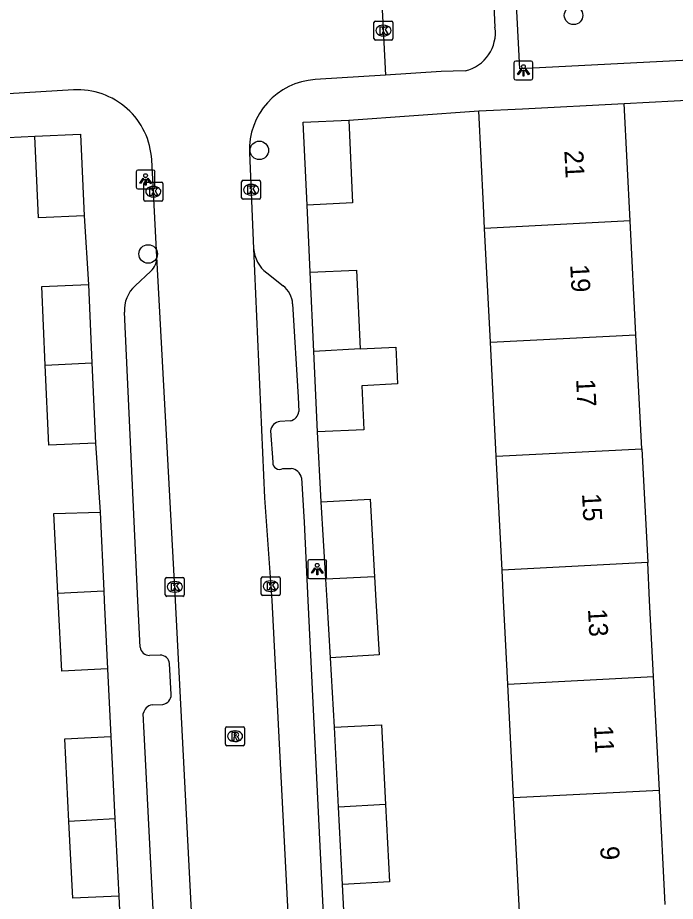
# Model space of a CAD drawing. Extents: x 161084 to 161928, y 385355 to 386522.
# Drawn here: x 161389.16 to 161423.93, y 385484.1 to 385530.8 of the extents above; entities that cross this region are included whole.
import ezdxf

# ---------------------------------------------------------------- set-up
doc = ezdxf.new("R2010")
doc.units = 0
for name, color, linetype in [('IMGEO_Boom', 7, 'Continuous'), ('IMGEO_Kolk', 7, 'Continuous'), ('IMGEO_Lichtpunt', 7, 'Continuous'), ('IMGEO_Muur', 7, 'Continuous'), ('IMGEO_Pand', 7, 'Continuous'), ('IMGEO_Pand_nummerreeks', 7, 'Continuous'), ('IMGEO_Rijbaan_lokaal_open', 7, 'Continuous'), ('IMGEO_Rioolput', 7, 'Continuous'), ('IMGEO_Voetpad_open', 7, 'Continuous')]:
    doc.layers.add(name, color=color, linetype=linetype)

msp = doc.modelspace()

# ---------------------------------------------------------------- linework, layer by layer
at = {"layer": 'IMGEO_Boom'}
for centre in [(161418.548, 385530.919), (161401.934, 385523.786), (161396.06, 385518.31)]:
    msp.add_circle(centre, 0.489, dxfattribs=at)
at = {"layer": 'IMGEO_Kolk'}
for p, q in [((161407.996, 385529.69), (161407.996, 385530.542)), ((161408.071, 385530.616), (161408.923, 385530.616)), ((161408.997, 385530.542), (161408.997, 385529.69)), ((161408.484, 385530.396), (161408.509, 385530.396)), ((161408.923, 385529.616), (161408.071, 385529.616)), ((161408.507, 385529.836), (161408.482, 385529.836)), ((161401.001, 385521.278), (161401.001, 385522.13)), ((161401.076, 385522.204), (161401.928, 385522.204)), ((161402.002, 385522.13), (161402.002, 385521.278)), ((161395.832, 385521.179), (161395.832, 385522.031)), ((161395.907, 385522.105), (161396.759, 385522.105)), ((161396.32, 385521.885), (161396.345, 385521.885)), ((161396.833, 385522.031), (161396.833, 385521.179)), ((161401.489, 385521.984), (161401.514, 385521.984)), ((161396.343, 385521.325), (161396.318, 385521.325)), ((161401.928, 385521.204), (161401.076, 385521.204)), ((161401.512, 385521.424), (161401.487, 385521.424)), ((161396.759, 385521.105), (161395.907, 385521.105)), ((161396.965, 385500.291), (161396.965, 385501.143)), ((161397.04, 385501.217), (161397.892, 385501.217)), ((161397.966, 385501.143), (161397.966, 385500.291)), ((161402.039, 385500.329), (161402.039, 385501.181)), ((161402.114, 385501.255), (161402.966, 385501.255)), ((161403.04, 385501.181), (161403.04, 385500.329)), ((161397.453, 385500.997), (161397.478, 385500.997)), ((161402.527, 385501.035), (161402.552, 385501.035)), ((161397.892, 385500.217), (161397.04, 385500.217)), ((161397.476, 385500.437), (161397.451, 385500.437)), ((161402.966, 385500.255), (161402.114, 385500.255)), ((161402.55, 385500.475), (161402.525, 385500.475))]:
    msp.add_line(p, q, dxfattribs=at)
for points in [[(161407.996, 385529.69), (161407.996, 385530.542)], [(161408.071, 385530.616), (161408.923, 385530.616)], [(161408.997, 385530.542), (161408.997, 385529.69)], [(161408.317, 385530.316), (161408.44, 385530.316), (161408.44, 385530.165), (161408.57, 385530.316), (161408.734, 385530.316), (161408.588, 385530.165), (161408.741, 385529.916), (161408.589, 385529.916), (161408.504, 385530.08), (161408.44, 385530.013), (161408.44, 385529.916), (161408.317, 385529.916), (161408.317, 385530.316)], [(161408.923, 385529.616), (161408.071, 385529.616)], [(161401.001, 385521.278), (161401.001, 385522.13)], [(161401.076, 385522.204), (161401.928, 385522.204)], [(161402.002, 385522.13), (161402.002, 385521.278)], [(161395.832, 385521.179), (161395.832, 385522.031)], [(161395.907, 385522.105), (161396.759, 385522.105)], [(161396.153, 385521.805), (161396.276, 385521.805), (161396.276, 385521.654), (161396.406, 385521.805), (161396.57, 385521.805), (161396.424, 385521.654), (161396.577, 385521.405), (161396.425, 385521.405), (161396.34, 385521.569), (161396.276, 385521.502), (161396.276, 385521.405), (161396.153, 385521.405), (161396.153, 385521.805)], [(161396.833, 385522.031), (161396.833, 385521.179)], [(161401.322, 385521.904), (161401.445, 385521.904), (161401.445, 385521.753), (161401.575, 385521.904), (161401.739, 385521.904), (161401.593, 385521.753), (161401.746, 385521.504), (161401.594, 385521.504), (161401.509, 385521.668), (161401.445, 385521.601), (161401.445, 385521.504), (161401.322, 385521.504), (161401.322, 385521.904)], [(161401.928, 385521.204), (161401.076, 385521.204)], [(161396.759, 385521.105), (161395.907, 385521.105)], [(161396.965, 385500.291), (161396.965, 385501.143)], [(161397.04, 385501.217), (161397.892, 385501.217)], [(161397.966, 385501.143), (161397.966, 385500.291)], [(161402.039, 385500.329), (161402.039, 385501.181)], [(161402.114, 385501.255), (161402.966, 385501.255)], [(161403.04, 385501.181), (161403.04, 385500.329)], [(161397.286, 385500.917), (161397.409, 385500.917), (161397.409, 385500.766), (161397.539, 385500.917), (161397.703, 385500.917), (161397.557, 385500.766), (161397.71, 385500.517), (161397.558, 385500.517), (161397.473, 385500.681), (161397.409, 385500.614), (161397.409, 385500.517), (161397.286, 385500.517), (161397.286, 385500.917)], [(161402.36, 385500.955), (161402.483, 385500.955), (161402.483, 385500.804), (161402.613, 385500.955), (161402.777, 385500.955), (161402.631, 385500.804), (161402.784, 385500.555), (161402.632, 385500.555), (161402.547, 385500.719), (161402.483, 385500.652), (161402.483, 385500.555), (161402.36, 385500.555), (161402.36, 385500.955)], [(161397.892, 385500.217), (161397.04, 385500.217)], [(161402.966, 385500.255), (161402.114, 385500.255)]]:
    msp.add_lwpolyline(points, dxfattribs=at)
for centre, start, end in [((161408.073, 385530.54), 91.552, 178.448), ((161408.073, 385530.54), 91.552, 178.448), ((161408.921, 385530.54), 1.552, 88.448), ((161408.921, 385530.54), 1.552, 88.448), ((161408.073, 385529.692), 181.552, 268.448), ((161408.073, 385529.692), 181.552, 268.448), ((161408.921, 385529.692), 271.552, 358.448), ((161408.921, 385529.692), 271.552, 358.448), ((161401.078, 385522.128), 91.552, 178.448), ((161401.078, 385522.128), 91.552, 178.448), ((161401.926, 385522.128), 1.552, 88.448), ((161401.926, 385522.128), 1.552, 88.448), ((161395.909, 385522.029), 91.552, 178.448), ((161395.909, 385522.029), 91.552, 178.448), ((161396.757, 385522.029), 1.552, 88.448), ((161396.757, 385522.029), 1.552, 88.448), ((161401.078, 385521.28), 181.552, 268.448), ((161401.078, 385521.28), 181.552, 268.448), ((161401.926, 385521.28), 271.552, 358.448), ((161401.926, 385521.28), 271.552, 358.448), ((161395.909, 385521.181), 181.552, 268.448), ((161395.909, 385521.181), 181.552, 268.448), ((161396.757, 385521.181), 271.552, 358.448), ((161396.757, 385521.181), 271.552, 358.448), ((161397.042, 385501.141), 91.552, 178.448), ((161397.042, 385501.141), 91.552, 178.448), ((161397.89, 385501.141), 1.552, 88.448), ((161397.89, 385501.141), 1.552, 88.448), ((161402.116, 385501.179), 91.552, 178.448), ((161402.116, 385501.179), 91.552, 178.448), ((161402.964, 385501.179), 1.552, 88.448), ((161402.964, 385501.179), 1.552, 88.448), ((161397.042, 385500.293), 181.552, 268.448), ((161397.042, 385500.293), 181.552, 268.448), ((161397.89, 385500.293), 271.552, 358.448), ((161397.89, 385500.293), 271.552, 358.448), ((161402.116, 385500.331), 181.552, 268.448), ((161402.116, 385500.331), 181.552, 268.448), ((161402.964, 385500.331), 271.552, 358.448), ((161402.964, 385500.331), 271.552, 358.448)]:
    msp.add_arc(centre, 0.0765, start, end, dxfattribs=at)
for centre, major_axis, ratio, start_param, end_param in [((161408.483, 385530.116), (-0.387, 0.002), 0.722429, 4.712389, 7.853982), ((161408.508, 385530.116), (-0.39, 0.002), 0.717154, 1.570796, 4.712389), ((161396.319, 385521.605), (-0.387, 0.002), 0.722429, 4.712389, 7.853982), ((161396.344, 385521.605), (-0.39, 0.002), 0.717154, 1.570796, 4.712389), ((161401.488, 385521.704), (-0.387, 0.002), 0.722429, 4.712389, 7.853982), ((161401.513, 385521.704), (-0.39, 0.002), 0.717154, 1.570796, 4.712389), ((161397.452, 385500.717), (-0.387, 0.002), 0.722429, 4.712389, 7.853982), ((161397.477, 385500.717), (-0.39, 0.002), 0.717154, 1.570796, 4.712389), ((161402.526, 385500.755), (-0.387, 0.002), 0.722429, 4.712389, 7.853982), ((161402.551, 385500.755), (-0.39, 0.002), 0.717154, 1.570796, 4.712389)]:
    msp.add_ellipse(centre, major_axis=major_axis, ratio=ratio, start_param=start_param, end_param=end_param, dxfattribs=at)
at = {"layer": 'IMGEO_Lichtpunt'}
for p, q in [((161415.4, 385528.412), (161415.4, 385527.605)), ((161415.4, 385528.412), (161415.4, 385527.605)), ((161416.302, 385528.507), (161415.494, 385528.507)), ((161416.302, 385528.507), (161415.494, 385528.507)), ((161416.396, 385527.605), (161416.396, 385528.412)), ((161416.396, 385527.605), (161416.396, 385528.412)), ((161415.494, 385527.511), (161416.302, 385527.511)), ((161415.494, 385527.511), (161416.302, 385527.511)), ((161395.425, 385522.652), (161395.425, 385521.845)), ((161395.425, 385522.652), (161395.425, 385521.845)), ((161396.327, 385522.747), (161395.519, 385522.747)), ((161396.327, 385522.747), (161395.519, 385522.747)), ((161396.421, 385521.845), (161396.421, 385522.652)), ((161396.421, 385521.845), (161396.421, 385522.652)), ((161395.519, 385521.751), (161396.327, 385521.751)), ((161395.519, 385521.751), (161396.327, 385521.751)), ((161404.5, 385502.059), (161404.5, 385501.252)), ((161404.5, 385502.059), (161404.5, 385501.252)), ((161405.402, 385502.154), (161404.594, 385502.154)), ((161405.402, 385502.154), (161404.594, 385502.154)), ((161405.496, 385501.252), (161405.496, 385502.059)), ((161405.496, 385501.252), (161405.496, 385502.059)), ((161404.594, 385501.158), (161405.402, 385501.158)), ((161404.594, 385501.158), (161405.402, 385501.158))]:
    msp.add_line(p, q, dxfattribs=at)
for points in [[(161415.774, 385528.076), (161415.813, 385528.048), (161415.625, 385527.786), (161415.587, 385527.813), (161415.774, 385528.076)], [(161415.876, 385528.028), (161415.923, 385528.028), (161415.923, 385527.706), (161415.876, 385527.706), (161415.876, 385528.028)], [(161415.986, 385528.048), (161416.024, 385528.075), (161416.211, 385527.813), (161416.172, 385527.785), (161415.986, 385528.048)], [(161395.799, 385522.316), (161395.838, 385522.288), (161395.65, 385522.026), (161395.612, 385522.053), (161395.799, 385522.316)], [(161395.901, 385522.268), (161395.948, 385522.268), (161395.948, 385521.946), (161395.901, 385521.946), (161395.901, 385522.268)], [(161396.011, 385522.288), (161396.049, 385522.315), (161396.236, 385522.053), (161396.197, 385522.025), (161396.011, 385522.288)], [(161404.874, 385501.723), (161404.913, 385501.695), (161404.725, 385501.433), (161404.687, 385501.46), (161404.874, 385501.723)], [(161404.976, 385501.675), (161405.023, 385501.675), (161405.023, 385501.353), (161404.976, 385501.353), (161404.976, 385501.675)], [(161405.086, 385501.695), (161405.124, 385501.722), (161405.311, 385501.46), (161405.272, 385501.432), (161405.086, 385501.695)]]:
    msp.add_lwpolyline(points, dxfattribs=at)
for centre in [(161415.899, 385528.21), (161395.924, 385522.45), (161404.999, 385501.857)]:
    msp.add_circle(centre, 0.0994, dxfattribs=at)
for centre, start, end in [((161415.494, 385528.412), 90, 180), ((161415.494, 385528.412), 90, 180), ((161416.302, 385528.412), 0, 90), ((161416.302, 385528.412), 0, 90), ((161415.494, 385527.605), 180, 270), ((161415.494, 385527.605), 180, 270), ((161416.302, 385527.605), 270, 0), ((161416.302, 385527.605), 270, 360), ((161395.519, 385522.652), 90, 180), ((161395.519, 385522.652), 90, 180), ((161396.327, 385522.652), 0, 90), ((161396.327, 385522.652), 0, 90), ((161395.519, 385521.845), 180, 270), ((161395.519, 385521.845), 180, 270), ((161396.327, 385521.845), 270, 0), ((161396.327, 385521.845), 270, 360), ((161404.594, 385502.059), 90, 180), ((161404.594, 385502.059), 90, 180), ((161405.402, 385502.059), 0, 90), ((161405.402, 385502.059), 0, 90), ((161404.594, 385501.252), 180, 270), ((161404.594, 385501.252), 180, 270), ((161405.402, 385501.252), 270, 0), ((161405.402, 385501.252), 270, 360)]:
    msp.add_arc(centre, 0.0946, start, end, dxfattribs=at)
at = {"layer": 'IMGEO_Muur'}
for points in [[(161406.663, 385525.382), (161413.546, 385525.87)], [(161383.553, 385524.217), (161390.069, 385524.53)]]:
    msp.add_lwpolyline(points, dxfattribs=at)
at = {"layer": 'IMGEO_Pand'}
for points in [[(161413.546, 385525.87), (161415.853, 385525.986), (161421.216, 385526.254)], [(161413.849, 385519.665), (161413.788, 385520.876), (161413.546, 385525.87)], [(161421.535, 385520.062), (161421.216, 385526.254)], [(161404.459, 385520.896), (161404.259, 385525.272), (161406.663, 385525.382)], [(161406.663, 385525.382), (161406.863, 385521.006), (161404.459, 385520.896)], [(161390.069, 385524.53), (161392.486, 385524.64), (161392.682, 385520.324)], [(161392.682, 385520.324), (161390.265, 385520.214), (161390.069, 385524.53)], [(161421.535, 385520.062), (161413.849, 385519.665)], [(161421.846, 385514.041), (161421.535, 385520.062)], [(161414.155, 385513.644), (161413.849, 385519.665)], [(161404.626, 385517.344), (161407.077, 385517.457), (161407.269, 385513.289)], [(161404.818, 385513.162), (161404.626, 385517.344)], [(161390.615, 385512.436), (161390.43, 385516.594), (161392.9, 385516.704)], [(161392.9, 385516.704), (161393.084, 385512.565)], [(161414.155, 385513.644), (161421.846, 385514.041)], [(161422.156, 385508.02), (161421.846, 385514.041)], [(161407.269, 385513.289), (161404.818, 385513.162)], [(161407.269, 385513.289), (161409.159, 385513.386), (161409.249, 385511.439), (161407.358, 385511.341), (161407.465, 385509.014), (161405.014, 385508.902)], [(161414.461, 385507.622), (161414.155, 385513.644)], [(161405.014, 385508.902), (161404.818, 385513.162)], [(161390.615, 385512.436), (161393.084, 385512.565)], [(161393.274, 385508.311), (161390.803, 385508.201), (161390.615, 385512.436)], [(161393.084, 385512.565), (161393.274, 385508.311)], [(161414.461, 385507.622), (161422.156, 385508.02)], [(161422.156, 385508.02), (161422.467, 385501.999)], [(161414.767, 385501.601), (161414.461, 385507.622)], [(161405.206, 385505.204), (161407.797, 385505.358), (161408.03, 385501.253)], [(161405.455, 385501.12), (161405.206, 385505.204)], [(161391.285, 385500.382), (161391.073, 385504.601), (161393.525, 385504.669)], [(161393.525, 385504.669), (161393.715, 385500.509)], [(161422.467, 385501.999), (161414.767, 385501.601)], [(161415.072, 385495.58), (161414.848, 385500), (161414.767, 385501.601)], [(161422.777, 385495.978), (161422.57, 385500), (161422.467, 385501.999)], [(161408.03, 385501.253), (161405.455, 385501.12)], [(161405.708, 385496.967), (161405.523, 385500), (161405.455, 385501.12)], [(161408.03, 385501.253), (161408.101, 385500), (161408.264, 385497.118), (161405.708, 385496.967)], [(161391.285, 385500.382), (161393.715, 385500.509)], [(161393.902, 385496.387), (161391.492, 385496.269), (161391.304, 385500), (161391.285, 385500.382)], [(161393.715, 385500.509), (161393.738, 385500), (161393.902, 385496.387)], [(161415.072, 385495.58), (161422.777, 385495.978)], [(161423.088, 385489.958), (161422.777, 385495.978)], [(161415.378, 385489.56), (161415.072, 385495.58)], [(161405.915, 385493.3), (161408.396, 385493.424), (161408.607, 385489.21)], [(161406.126, 385489.082), (161405.915, 385493.3)], [(161391.874, 385488.326), (161391.66, 385492.693), (161394.088, 385492.812)], [(161394.088, 385492.812), (161394.302, 385488.453)], [(161423.088, 385489.958), (161415.378, 385489.56)], [(161423.399, 385483.937), (161423.088, 385489.958)], [(161415.683, 385483.538), (161415.378, 385489.56)], [(161408.607, 385489.21), (161406.126, 385489.082)], [(161406.331, 385484.996), (161406.126, 385489.082)], [(161408.607, 385489.21), (161408.812, 385485.12), (161406.331, 385484.996)], [(161394.302, 385488.453), (161391.874, 385488.326)], [(161394.502, 385484.379), (161392.074, 385484.26), (161391.874, 385488.326)], [(161394.302, 385488.453), (161394.502, 385484.379)]]:
    msp.add_lwpolyline(points, dxfattribs=at)
at = {"layer": 'IMGEO_Rijbaan_lokaal_open'}
for points in [[(161407.857, 385542.687), (161408.615, 385527.761)], [(161408.615, 385527.761), (161404.897, 385527.528)], [(161392.115, 385526.978), (161388.666, 385526.781)], [(161401.416, 385523.656), (161401.636, 385518.603)], [(161396.523, 385518.161), (161396.246, 385523.278)], [(161401.636, 385518.603), (161402.21, 385505.43), (161402.592, 385500), (161404.623, 385460.419)], [(161399.561, 385459.962), (161397.507, 385500), (161396.523, 385518.161)]]:
    msp.add_lwpolyline(points, dxfattribs=at)
for centre, radius, start, end in [((161405.131, 385523.817), 3.719, 93.6137, 182.4741), ((161392.338, 385523.071), 3.914, 3.0342, 93.2663)]:
    msp.add_arc(centre, radius, start, end, dxfattribs=at)
at = {"layer": 'IMGEO_Rioolput'}
for p, q in [((161400.151, 385492.398), (161400.151, 385493.25)), ((161400.226, 385493.324), (161401.078, 385493.324)), ((161401.152, 385493.25), (161401.152, 385492.398)), ((161400.639, 385493.104), (161400.664, 385493.104)), ((161401.078, 385492.324), (161400.226, 385492.324)), ((161400.662, 385492.544), (161400.637, 385492.544))]:
    msp.add_line(p, q, dxfattribs=at)
for points in [[(161400.151, 385492.398), (161400.151, 385493.25)], [(161400.226, 385493.324), (161401.078, 385493.324)], [(161401.152, 385493.25), (161401.152, 385492.398)], [(161400.74, 385493.022), (161400.488, 385493.024), (161400.488, 385492.624)], [(161400.488, 385492.624), (161400.612, 385492.624), (161400.612, 385492.786), (161400.623, 385492.786)], [(161400.666, 385492.943), (161400.612, 385492.943), (161400.612, 385492.862)], [(161400.612, 385492.862), (161400.664, 385492.862)], [(161400.67, 385492.757), (161400.741, 385492.624), (161400.881, 385492.624), (161400.816, 385492.75)], [(161401.078, 385492.324), (161400.226, 385492.324)]]:
    msp.add_lwpolyline(points, dxfattribs=at)
for centre, radius, start, end in [((161400.228, 385493.248), 0.0765, 91.552, 178.448), ((161400.228, 385493.248), 0.0765, 91.552, 178.448), ((161401.076, 385493.248), 0.0765, 1.552, 88.448), ((161401.076, 385493.248), 0.0765, 1.552, 88.448), ((161400.622, 385492.733), 0.0533, 26.0293, 88.6989), ((161400.648, 385493.051), 0.19, 274.7715, 282.9687), ((161400.672, 385492.847), 0.0964, 77.0061, 93.1865), ((161400.686, 385492.904), 0.0378, 276.6634, 79.6772), ((161400.739, 385492.912), 0.109, 350.3612, 89.416), ((161400.737, 385492.912), 0.112, 277.5842, 350.9817), ((161400.721, 385492.697), 0.108, 29.5134, 73.7905), ((161400.228, 385492.4), 0.0765, 181.552, 268.448), ((161400.228, 385492.4), 0.0765, 181.552, 268.448), ((161401.076, 385492.4), 0.0765, 271.552, 358.448), ((161401.076, 385492.4), 0.0765, 271.552, 358.448)]:
    msp.add_arc(centre, radius, start, end, dxfattribs=at)
for centre, major_axis, ratio, start_param, end_param in [((161400.638, 385492.824), (-0.387, 0.002), 0.722429, 4.712389, 7.853982), ((161400.663, 385492.824), (-0.39, 0.002), 0.717154, 1.570796, 4.712389)]:
    msp.add_ellipse(centre, major_axis=major_axis, ratio=ratio, start_param=start_param, end_param=end_param, dxfattribs=at)
at = {"layer": 'IMGEO_Voetpad_open'}
for points in [[(161424.995, 385528.578), (161415.708, 385528.098), (161414.936, 385543.029), (161417.374, 385543.105)], [(161413.899, 385541.111), (161414.395, 385530.296)], [(161412.816, 385527.991), (161411.545, 385527.946), (161408.615, 385527.761)], [(161421.216, 385526.254), (161425.182, 385526.476)], [(161406.663, 385525.382), (161413.546, 385525.87)], [(161383.553, 385524.217), (161390.069, 385524.53)], [(161404.626, 385517.344), (161404.459, 385520.896)], [(161392.682, 385520.324), (161392.9, 385516.704)], [(161395.372, 385516.635), (161396.198, 385517.403)], [(161402.327, 385517.305), (161403.198, 385516.627)], [(161403.698, 385515.668), (161403.993, 385510.739), (161404.026, 385509.99)], [(161395.632, 385497.526), (161395.52, 385499.972), (161394.8, 385515.226)], [(161403.568, 385509.492), (161403.021, 385509.463)], [(161402.532, 385508.956), (161402.646, 385507.306)], [(161405.206, 385505.204), (161405.014, 385508.902)], [(161393.274, 385508.311), (161393.525, 385504.669)], [(161403.18, 385506.972), (161403.622, 385506.975)], [(161404.172, 385506.471), (161404.307, 385504.135), (161404.502, 385500), (161405.819, 385472.957), (161405.911, 385471.462)], [(161396.696, 385497.104), (161396.131, 385497.087)], [(161405.915, 385493.3), (161405.708, 385496.967)], [(161397.275, 385495.025), (161397.183, 385496.66)], [(161393.902, 385496.387), (161394.088, 385492.812)], [(161396.267, 385494.481), (161396.843, 385494.508)], [(161396.915, 385472.082), (161396.855, 385473.285), (161395.854, 385493.005), (161395.804, 385494.019)], [(161406.529, 385481.207), (161406.331, 385484.996)], [(161394.502, 385484.379), (161394.687, 385480.676)]]:
    msp.add_lwpolyline(points, dxfattribs=at)
for centre, radius, start, end in [((161412.356, 385529.999), 2.06, 282.8919, 8.2833), ((161403.432, 385518.726), 1.8, 183.9171, 232.1408), ((161395.506, 385518.148), 1.017, 312.8633, 0.7213), ((161396.598, 385515.317), 1.8, 132.9241, 182.8854), ((161402.396, 385515.599), 1.304, 3.0356, 52.0374), ((161403.456, 385510.055), 0.574, 281.2514, 353.5404), ((161403.084, 385508.913), 0.553, 96.4918, 175.579), ((161403.007, 385507.29), 0.362, 177.4648, 298.4859), ((161403.559, 385506.355), 0.624, 10.765, 84.233), ((161396.153, 385497.615), 0.528, 189.6724, 267.6476), ((161396.727, 385496.648), 0.457, 1.4522, 93.8367), ((161396.775, 385495.004), 0.501, 277.8318, 2.4047), ((161396.348, 385493.937), 0.55, 98.4403, 171.4358)]:
    msp.add_arc(centre, radius, start, end, dxfattribs=at)

# ---------------------------------------------------------------- texts
at = {"layer": 'IMGEO_Pand_nummerreeks'}
for s, rotation, p in [('21', 272.9528, (161418.06, 385523.771)), ('19', 272.9528, (161418.371, 385517.741)), ('17', 272.9528, (161418.683, 385511.689)), ('15', 272.9528, (161418.995, 385505.637)), ('13', 272.953, (161419.31, 385499.542)), ('11', 272.953, (161419.628, 385493.382)), ('9', 272.953, (161419.956, 385486.99))]:
    msp.add_text(s, height=1, rotation=rotation, dxfattribs=at).set_placement(p)

doc.saveas('drawing.dxf')
